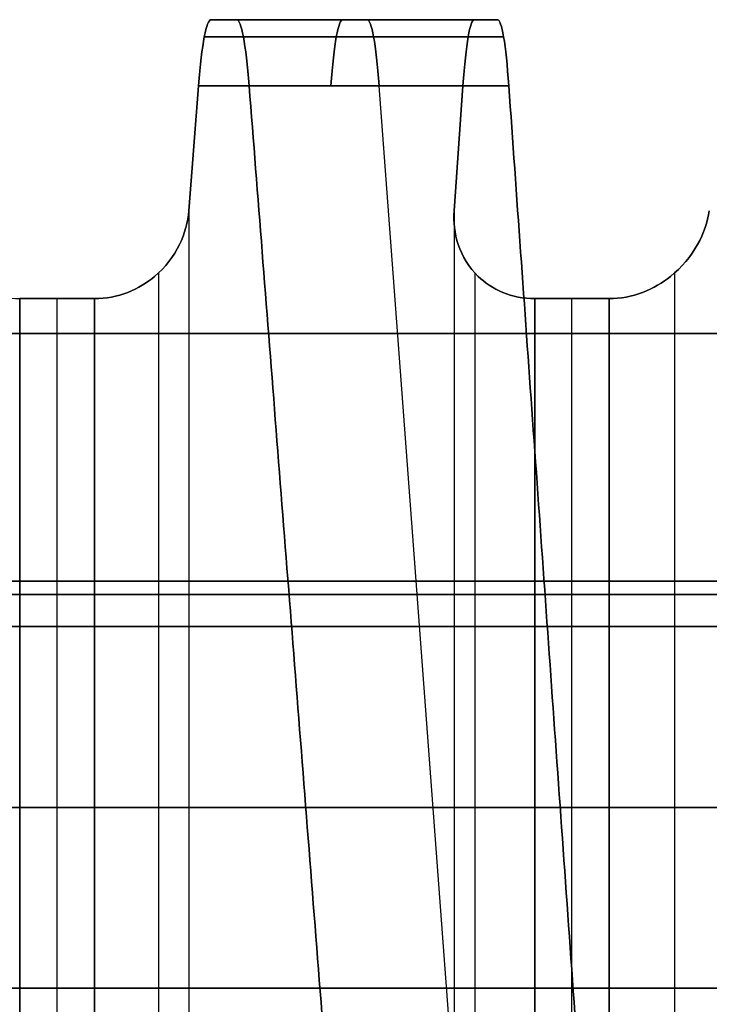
# Model space of a CAD drawing. Header units: millimetres. Extents: x -65 to 65, y -196 to 80.
# Tile 646 of 656: x 0.97 to 4.02, y 75.65 to 80. Entities that reach past the tile are written whole.
import ezdxf

# ---------------------------------------------------------------- set-up
doc = ezdxf.new("R2010")
doc.units = ezdxf.units.MM
doc.header["$MEASUREMENT"] = 0
doc.layers.add('IGES level 0', color=7, linetype='Continuous', true_color=0xa0a0a0)

msp = doc.modelspace()

# ---------------------------------------------------------------- linework, layer by layer
at = {"layer": 'IGES level 0'}
for p, q in [((1.9332, 80, -33.5301), (1.8206, 80, -32.0965)), ((1.8206, 80, 32.0965), (1.9332, 80, 33.5301)), ((1.9332, 80, -33.5301), (1.8206, 80, -32.0965)), ((1.8206, 80, 32.0965), (1.9332, 80, 33.5301)), ((1.8735, 80, -32.7697), (3.0377, 80, -32.7697)), ((1.8735, 80, 32.7697), (3.0377, 80, 32.7697)), ((2.4532, 80, -33.4961), (2.4532, 80, -32.0544)), ((2.4532, 80, 32.0544), (2.4532, 80, 33.4961)), ((2.9835, 80, -32.0094), (3.0857, 80, -33.4437)), ((3.0857, 80, 33.4437), (2.9835, 80, 32.0095)), ((2.9835, 80, -32.0094), (3.0857, 80, -33.4437)), ((3.0857, 80, 33.4437), (2.9835, 80, 32.0095)), ((1.7218, 79.1546, -30.8403), (1.7651, 79.7071, -31.3912)), ((1.7651, 79.7071, 31.3912), (1.7218, 79.1546, 30.8403)), ((1.7651, 79.7071, 31.3912), (1.7218, 79.1546, 30.8403)), ((1.7218, 79.1546, -30.8403), (1.7651, 79.7071, -31.3912)), ((3.8005, 63.1434, -50.7144), (2.5627, 79.7071, -34.197)), ((3.8005, 63.1434, 50.7144), (2.5627, 79.7071, 34.197)), ((2.9332, 79.7071, -31.3037), (2.8939, 79.1546, -30.7525)), ((2.8939, 79.1546, 30.7525), (2.9332, 79.7071, 31.3037)), ((2.8939, 79.1546, 30.7525), (2.9332, 79.7071, 31.3037)), ((2.9332, 79.7071, -31.3037), (2.8939, 79.1546, -30.7525)), ((1.7218, 79.1546, -30.8403), (1.7218, 55.8454, -30.8403)), ((1.7218, 79.1546, -30.8403), (1.7218, 55.8454, -30.8403)), ((1.7218, 79.1546, 30.8403), (1.7218, 55.8454, 30.8403)), ((1.7218, 79.1546, 30.8403), (1.7218, 55.8454, 30.8403)), ((2.8939, 79.1546, -30.7525), (2.8939, 55.8454, -30.7525)), ((2.8939, 79.1546, -30.7525), (2.8939, 55.8454, -30.7525)), ((2.8939, 79.1546, 30.7525), (2.8939, 55.8454, 30.7525)), ((2.8939, 79.1546, 30.7525), (2.8939, 55.8454, 30.7525)), ((1.5883, 78.8805, -30.5722), (1.5883, 56.1195, -30.5722)), ((1.5883, 78.8805, 30.5722), (1.5883, 56.1195, 30.5722)), ((2.986, 78.8805, -30.4674), (2.986, 56.1195, -30.4674)), ((2.986, 78.8805, 30.4674), (2.986, 56.1195, 30.4674)), ((3.8685, 78.8805, -30.368), (3.8685, 56.1195, -30.368)), ((3.8685, 78.8805, 30.368), (3.8685, 56.1195, 30.368)), ((0.9749, 78.7663, -30.4844), (0.9749, 56.2337, -30.4844)), ((0.9749, 56.2337, -30.4844), (0.9749, 78.7663, -30.4844)), ((0.9749, 78.7663, 30.4844), (0.9749, 56.2337, 30.4844)), ((0.9749, 78.7663, 30.4844), (0.9749, 56.2337, 30.4844)), ((1.1404, 56.2337, -30.4787), (1.1404, 78.7663, -30.4787)), ((1.1404, 56.2337, 30.4787), (1.1404, 78.7663, 30.4787)), ((1.3059, 78.7663, -30.472), (1.3059, 56.2337, -30.472)), ((1.3059, 78.7663, -30.472), (1.3059, 56.2337, -30.472)), ((1.3059, 78.7663, 30.472), (1.3059, 56.2337, 30.472)), ((1.3059, 56.2337, 30.472), (1.3059, 78.7663, 30.472)), ((3.2503, 78.7663, -30.3263), (3.2503, 56.2337, -30.3263)), ((3.2503, 56.2337, -30.3263), (3.2503, 78.7663, -30.3263)), ((3.2503, 78.7663, 30.3263), (3.2503, 56.2337, 30.3263)), ((3.2503, 78.7663, 30.3263), (3.2503, 56.2337, 30.3263)), ((3.4149, 56.2337, -30.3082), (3.4149, 78.7663, -30.3082)), ((3.4149, 56.2337, 30.3082), (3.4149, 78.7663, 30.3082)), ((3.5795, 78.7663, -30.2892), (3.5795, 56.2337, -30.2892)), ((3.5795, 78.7663, -30.2892), (3.5795, 56.2337, -30.2892)), ((3.5795, 78.7663, 30.2892), (3.5795, 56.2337, 30.2892)), ((3.5795, 56.2337, 30.2892), (3.5795, 78.7663, 30.2892)), ((-28.8, 77.5163), (28.8, 77.5163))]:
    msp.add_line(p, q, dxfattribs=at)
at = {"layer": 'IGES level 0', "extrusion": (0, 1, 0)}
for centre, radius in [((0, 0, 78.6117), 30.3454), ((0, 0, 77.5163), 29.25), ((0, 0, 77.5163), 28.8), ((0, 0, 77.4577), 28.9414), ((0, 0, 77.3163), 29), ((0, 0, 77.3163), 29), ((0, 0, 76.5163), 29.25), ((0, 0, 76.5163), 29)]:
    msp.add_circle(centre, radius, dxfattribs=at)
at = {"layer": 'IGES level 0', "extrusion": (-4.90029e-16, 1, 0)}
msp.add_circle((0, 0, 75.7163), 29, dxfattribs=at)
at = {"layer": 'IGES level 0', "extrusion": (8.50947e-63, 1, 4.90029e-16)}
msp.add_circle((0, 0, 75.7163), 29, dxfattribs=at)
at = {"layer": 'IGES level 0', "extrusion": (2.13606e-13, 1, -2.85037e-12)}
msp.add_arc((0, 0, 80), 33.5858, 264.72842, 266.70015, dxfattribs=at)
msp.add_arc((0, 0, 80), 33.5858, 264.72842, 266.70015, dxfattribs=at)
at = {"layer": 'IGES level 0', "extrusion": (0, 1, 0)}
for centre, radius, start, end in [((0, 0, 80), 33.5858, 93.29985, 95.27158), ((0, 0, 80), 33.5858, 93.29985, 95.27158), ((0, 0, 79.7071), 31.4408, 93.21837, 95.35306), ((0, 0, 79.7071), 31.4408, 264.64694, 266.78163), ((0, 0, 79.7071), 31.4408, 264.64694, 266.78163), ((0, 0, 79.7071), 31.4408, 93.21837, 95.35306), ((0, 0, 78.7663), 30.5, 267.54598, 268.16831), ((0, 0, 78.7663), 30.5, 91.83169, 92.45402), ((0, 0, 78.7663), 30.5, 91.83169, 92.45402), ((0, 0, 78.7663), 30.5, 263.26026, 263.8826), ((0, 0, 78.7663), 30.5, 96.1174, 96.73974), ((0, 0, 78.7663), 30.5, 263.26026, 263.8826), ((0, 0, 77.5163), 28.8, 90, 0), ((0, 0, 77.5163), 29.25, 90, 270)]:
    msp.add_arc(centre, radius, start, end, dxfattribs=at)
at = {"layer": 'IGES level 0', "extrusion": (0.997204, 2.38204e-16, 0.07473)}
msp.add_arc((79, -32.1479), 1, 360, 45, dxfattribs=at)
at = {"layer": 'IGES level 0', "extrusion": (0.997204, -2.50114e-15, -0.07473)}
msp.add_arc((79, 32.1479), 1, 315, 0, dxfattribs=at)
at = {"layer": 'IGES level 0', "extrusion": (0.997204, 1.76867e-14, 0.07473)}
msp.add_arc((79, -33.5858), 1, 315, 0, dxfattribs=at)
at = {"layer": 'IGES level 0', "extrusion": (0.997204, -8.93265e-16, -0.07473)}
msp.add_arc((79, 33.5858), 1, 0, 45, dxfattribs=at)
at = {"layer": 'IGES level 0', "extrusion": (1.10866e-13, 1, -1.31673e-12)}
msp.add_arc((0, 0, 79.9239), 31.7652, 264.66, 266.76857, dxfattribs=at)
at = {"layer": 'IGES level 0', "extrusion": (-1.10867e-13, 1, -1.31673e-12)}
msp.add_arc((0, 0, 79.9239), 31.7652, 93.23143, 95.33999, dxfattribs=at)
at = {"layer": 'IGES level 0', "extrusion": (-1.20822e-13, 1, 1.44733e-12)}
msp.add_arc((0, 0, 79.9239), 33.9685, 264.74183, 266.68674, dxfattribs=at)
at = {"layer": 'IGES level 0', "extrusion": (-2.17063e-13, 1, -2.89651e-12)}
msp.add_arc((0, 0, 79.9239), 33.9685, 93.31326, 95.25817, dxfattribs=at)
at = {"layer": 'IGES level 0', "extrusion": (2.20058e-13, 1, -2.93646e-12)}
msp.add_arc((0, 0, 79.7071), 34.2929, 264.75305, 266.67552, dxfattribs=at)
msp.add_arc((0, 0, 79.7071), 34.2929, 264.75305, 266.67552, dxfattribs=at)
at = {"layer": 'IGES level 0', "extrusion": (-2.20058e-13, 1, -2.93646e-12)}
msp.add_arc((0, 0, 79.7071), 34.2929, 93.32448, 95.24695, dxfattribs=at)
msp.add_arc((0, 0, 79.7071), 34.2929, 93.32448, 95.24695, dxfattribs=at)
at = {"layer": 'IGES level 0', "extrusion": (1.18135e-12, 1, -3.15723e-11)}
msp.add_arc((0, 0, 78.7663), 30.5, 267.54598, 268.16831, dxfattribs=at)
at = {"layer": 'IGES level 0', "extrusion": (3.53744e-12, 1, 3.13957e-11)}
msp.add_arc((0, 0, 78.7663), 30.5, 96.1174, 96.73974, dxfattribs=at)
at = {"layer": 'IGES level 0'}
for points, knots in [([(1.8206, 80, -32.0963), (1.8103, 80, -31.9654), (1.8001, 79.9742, -31.8358), (1.7811, 79.8737, -31.5939), (1.7724, 79.8, -31.4839), (1.7651, 79.7071, -31.3912)], [-0.07880635, -0.07880635, -0.07880635, -0.07880635, -0.03942086, -0.03942086, 0, 0, 0, 0]), ([(1.7651, 79.7071, 31.3912), (1.7724, 79.7999, 31.4838), (1.781, 79.8736, 31.5937), (1.8001, 79.9741, 31.8356), (1.8103, 80, 31.9653), (1.8206, 80, 32.0963)], [-0.07880674, -0.07880674, -0.07880674, -0.07880674, -0.03942087, -0.03942087, 0, 0, 0, 0]), ([(1.8206, 80, -32.0963), (1.8103, 80, -31.9654), (1.8001, 79.9742, -31.8358), (1.7811, 79.8737, -31.5939), (1.7724, 79.8, -31.4839), (1.7651, 79.7071, -31.3912)], [-0.07880635, -0.07880635, -0.07880635, -0.07880635, -0.03942086, -0.03942086, 0, 0, 0, 0]), ([(1.7651, 79.7071, 31.3912), (1.7724, 79.7999, 31.4838), (1.781, 79.8736, 31.5937), (1.8001, 79.9741, 31.8356), (1.8103, 80, 31.9653), (1.8206, 80, 32.0963)], [-0.07880674, -0.07880674, -0.07880674, -0.07880674, -0.03942087, -0.03942087, 0, 0, 0, 0]), ([(1.8206, 80, -32.0965), (1.876, 80, -32.0933), (1.9315, 80, -32.0901), (2.0424, 80, -32.0832), (2.0978, 80, -32.0797), (2.2087, 80, -32.0722), (2.2641, 80, -32.0684), (2.3748, 80, -32.0604), (2.4302, 80, -32.0562), (2.5409, 80, -32.0476), (2.5963, 80, -32.0432), (2.707, 80, -32.034), (2.7623, 80, -32.0293), (2.8729, 80, -32.0196), (2.9282, 80, -32.0145), (2.9835, 80, -32.0094)], [0.0000001, 0.0000001, 0.0000001, 0.0000001, 0.1429063, 0.1429063, 0.2857899, 0.2857899, 0.4286544, 0.4286544, 0.5715038, 0.5715038, 0.714342, 0.714342, 0.8571727, 0.8571727, 0.9999999, 0.9999999, 0.9999999, 0.9999999]), ([(2.9835, 80, 32.0095), (2.9282, 80, 32.0145), (2.8729, 80, 32.0196), (2.7623, 80, 32.0294), (2.707, 80, 32.0341), (2.5963, 80, 32.0432), (2.541, 80, 32.0477), (2.4302, 80, 32.0562), (2.3748, 80, 32.0604), (2.2641, 80, 32.0684), (2.2087, 80, 32.0722), (2.0978, 80, 32.0797), (2.0424, 80, 32.0833), (1.9315, 80, 32.0901), (1.876, 80, 32.0933), (1.8206, 80, 32.0965)], [0.0000001, 0.0000001, 0.0000001, 0.0000001, 0.142825, 0.142825, 0.2856543, 0.2856543, 0.4284918, 0.4284918, 0.5713412, 0.5713412, 0.7142064, 0.7142064, 0.8570914, 0.8570914, 0.9999999, 0.9999999, 0.9999999, 0.9999999]), ([(1.8206, 80, -32.0965), (1.876, 80, -32.0933), (1.9315, 80, -32.0901), (2.0424, 80, -32.0832), (2.0978, 80, -32.0797), (2.2087, 80, -32.0722), (2.2641, 80, -32.0684), (2.3748, 80, -32.0604), (2.4302, 80, -32.0562), (2.5409, 80, -32.0476), (2.5963, 80, -32.0432), (2.707, 80, -32.034), (2.7623, 80, -32.0293), (2.8729, 80, -32.0196), (2.9282, 80, -32.0145), (2.9835, 80, -32.0094)], [0.0000001, 0.0000001, 0.0000001, 0.0000001, 0.1429063, 0.1429063, 0.2857899, 0.2857899, 0.4286544, 0.4286544, 0.5715038, 0.5715038, 0.714342, 0.714342, 0.8571727, 0.8571727, 0.9999999, 0.9999999, 0.9999999, 0.9999999]), ([(2.9835, 80, 32.0095), (2.9282, 80, 32.0145), (2.8729, 80, 32.0196), (2.7623, 80, 32.0294), (2.707, 80, 32.0341), (2.5963, 80, 32.0432), (2.541, 80, 32.0477), (2.4302, 80, 32.0562), (2.3748, 80, 32.0604), (2.2641, 80, 32.0684), (2.2087, 80, 32.0722), (2.0978, 80, 32.0797), (2.0424, 80, 32.0833), (1.9315, 80, 32.0901), (1.876, 80, 32.0933), (1.8206, 80, 32.0965)], [0.0000001, 0.0000001, 0.0000001, 0.0000001, 0.142825, 0.142825, 0.2856543, 0.2856543, 0.4284918, 0.4284918, 0.5713412, 0.5713412, 0.7142064, 0.7142064, 0.8570914, 0.8570914, 0.9999999, 0.9999999, 0.9999999, 0.9999999]), ([(1.9887, 79.7071, -34.2352), (1.9814, 79.7999, -34.1426), (1.9728, 79.8736, -34.0328), (1.9537, 79.9741, -33.7908), (1.9435, 80, -33.6611), (1.9332, 80, -33.5301)], [-0.07880493, -0.07880493, -0.07880493, -0.07880493, -0.03942316, -0.03942316, 0, 0, 0, 0]), ([(1.9332, 80, 33.5301), (1.9435, 80, 33.661), (1.9537, 79.9742, 33.7906), (1.9727, 79.8737, 34.0326), (1.9814, 79.8, 34.1426), (1.9887, 79.7071, 34.2352)], [-0.07880456, -0.07880456, -0.07880456, -0.07880456, -0.03941713, -0.03941713, 0, 0, 0, 0]), ([(1.9887, 79.7071, -34.2352), (1.9814, 79.7999, -34.1426), (1.9728, 79.8736, -34.0328), (1.9537, 79.9741, -33.7908), (1.9435, 80, -33.6611), (1.9332, 80, -33.5301)], [-0.07880493, -0.07880493, -0.07880493, -0.07880493, -0.03942316, -0.03942316, 0, 0, 0, 0]), ([(1.9332, 80, 33.5301), (1.9435, 80, 33.661), (1.9537, 79.9742, 33.7906), (1.9727, 79.8737, 34.0326), (1.9814, 79.8, 34.1426), (1.9887, 79.7071, 34.2352)], [-0.07880456, -0.07880456, -0.07880456, -0.07880456, -0.03941713, -0.03941713, 0, 0, 0, 0]), ([(2.9332, 79.7071, -31.3037), (2.9398, 79.7999, -31.3963), (2.9476, 79.8736, -31.5062), (2.9649, 79.9741, -31.7483), (2.9741, 80, -31.8781), (2.9835, 80, -32.0092)], [-0.07880674, -0.07880674, -0.07880674, -0.07880674, -0.03942087, -0.03942087, 0, 0, 0, 0]), ([(2.9835, 80, 32.0092), (2.9742, 80, 31.8782), (2.9649, 79.9742, 31.7485), (2.9477, 79.8737, 31.5064), (2.9398, 79.8, 31.3964), (2.9332, 79.7071, 31.3037)], [-0.07880635, -0.07880635, -0.07880635, -0.07880635, -0.03942086, -0.03942086, 0, 0, 0, 0]), ([(2.9332, 79.7071, -31.3037), (2.9398, 79.7999, -31.3963), (2.9476, 79.8736, -31.5062), (2.9649, 79.9741, -31.7483), (2.9741, 80, -31.8781), (2.9835, 80, -32.0092)], [-0.07880674, -0.07880674, -0.07880674, -0.07880674, -0.03942087, -0.03942087, 0, 0, 0, 0]), ([(2.9835, 80, 32.0092), (2.9742, 80, 31.8782), (2.9649, 79.9742, 31.7485), (2.9477, 79.8737, 31.5064), (2.9398, 79.8, 31.3964), (2.9332, 79.7071, 31.3037)], [-0.07880635, -0.07880635, -0.07880635, -0.07880635, -0.03942086, -0.03942086, 0, 0, 0, 0]), ([(3.0857, 80, -33.4437), (3.0951, 80, -33.5747), (3.1043, 79.9742, -33.7044), (3.1216, 79.8737, -33.9465), (3.1294, 79.8, -34.0565), (3.136, 79.7071, -34.1492)], [-0.07880456, -0.07880456, -0.07880456, -0.07880456, -0.03941582, -0.03941582, 0, 0, 0, 0]), ([(3.136, 79.7071, 34.1492), (3.1294, 79.7999, 34.0566), (3.1216, 79.8736, 33.9467), (3.1043, 79.9741, 33.7046), (3.0951, 80, 33.5748), (3.0857, 80, 33.4437)], [-0.07880493, -0.07880493, -0.07880493, -0.07880493, -0.03942366, -0.03942366, 0, 0, 0, 0]), ([(3.0857, 80, -33.4437), (3.0951, 80, -33.5747), (3.1043, 79.9742, -33.7044), (3.1216, 79.8737, -33.9465), (3.1294, 79.8, -34.0565), (3.136, 79.7071, -34.1492)], [-0.07880456, -0.07880456, -0.07880456, -0.07880456, -0.03941582, -0.03941582, 0, 0, 0, 0]), ([(3.136, 79.7071, 34.1492), (3.1294, 79.7999, 34.0566), (3.1216, 79.8736, 33.9467), (3.1043, 79.9741, 33.7046), (3.0951, 80, 33.5748), (3.0857, 80, 33.4437)], [-0.07880493, -0.07880493, -0.07880493, -0.07880493, -0.03942366, -0.03942366, 0, 0, 0, 0]), ([(0.5877, 79.1546, 30.8828), (0.5879, 79.1063, 30.8344), (0.5972, 79.0545, 30.7824), (0.6389, 78.9532, 30.6803), (0.6727, 78.9041, 30.6305), (0.7472, 78.8374, 30.562), (0.7861, 78.8117, 30.5353), (0.8754, 78.7761, 30.4973), (0.9257, 78.7663, 30.486), (0.9749, 78.7663, 30.4844)], [-0.14418609, -0.14418609, -0.14418609, -0.14418609, -0.12385403, -0.12385403, -0.10224638, -0.10224638, -0.08748861, -0.08748861, -0.07273084, -0.07273084, -0.07273084, -0.07273084]), ([(0.5877, 79.1546, 30.8828), (0.5879, 79.1063, 30.8344), (0.5972, 79.0545, 30.7824), (0.6389, 78.9532, 30.6803), (0.6727, 78.9041, 30.6305), (0.7472, 78.8374, 30.562), (0.7861, 78.8117, 30.5353), (0.8754, 78.7761, 30.4973), (0.9257, 78.7663, 30.486), (0.9749, 78.7663, 30.4844)], [-0.14418609, -0.14418609, -0.14418609, -0.14418609, -0.12385403, -0.12385403, -0.10224638, -0.10224638, -0.08748861, -0.08748861, -0.07273084, -0.07273084, -0.07273084, -0.07273084]), ([(1.7218, 79.1546, -30.8403), (1.718, 79.1063, -30.7921), (1.7049, 79.0545, -30.741), (1.6556, 78.9532, -30.6423), (1.6182, 78.9041, -30.5951), (1.5388, 78.8374, -30.5323), (1.498, 78.8117, -30.5087), (1.4061, 78.7761, -30.4774), (1.3551, 78.7663, -30.4699), (1.3059, 78.7663, -30.472)], [-0.14418609, -0.14418609, -0.14418609, -0.14418609, -0.12385403, -0.12385403, -0.10224638, -0.10224638, -0.08748861, -0.08748861, -0.07273084, -0.07273084, -0.07273084, -0.07273084]), ([(1.3059, 78.7663, 30.472), (1.3551, 78.7663, 30.4699), (1.4061, 78.7761, 30.4774), (1.498, 78.8117, 30.5087), (1.5388, 78.8374, 30.5323), (1.6182, 78.9041, 30.5951), (1.6556, 78.9532, 30.6423), (1.7049, 79.0545, 30.741), (1.718, 79.1063, 30.7921), (1.7218, 79.1546, 30.8403)], [-0.07273084, -0.07273084, -0.07273084, -0.07273084, -0.05797307, -0.05797307, -0.04321531, -0.04321531, -0.02160765, -0.02160765, -0.00127559, -0.00127559, -0.00127559, -0.00127559]), ([(1.3059, 78.7663, 30.472), (1.3551, 78.7663, 30.4699), (1.4061, 78.7761, 30.4774), (1.498, 78.8117, 30.5087), (1.5388, 78.8374, 30.5323), (1.6182, 78.9041, 30.5951), (1.6556, 78.9532, 30.6423), (1.7049, 79.0545, 30.741), (1.718, 79.1063, 30.7921), (1.7218, 79.1546, 30.8403)], [-0.07273084, -0.07273084, -0.07273084, -0.07273084, -0.05797307, -0.05797307, -0.04321531, -0.04321531, -0.02160765, -0.02160765, -0.00127559, -0.00127559, -0.00127559, -0.00127559]), ([(1.7218, 79.1546, -30.8403), (1.718, 79.1063, -30.7921), (1.7049, 79.0545, -30.741), (1.6556, 78.9532, -30.6423), (1.6182, 78.9041, -30.5951), (1.5388, 78.8374, -30.5323), (1.498, 78.8117, -30.5087), (1.4061, 78.7761, -30.4774), (1.3551, 78.7663, -30.4699), (1.3059, 78.7663, -30.472)], [-0.14418609, -0.14418609, -0.14418609, -0.14418609, -0.12385403, -0.12385403, -0.10224638, -0.10224638, -0.08748861, -0.08748861, -0.07273084, -0.07273084, -0.07273084, -0.07273084]), ([(3.2503, 78.7663, -30.3263), (3.2014, 78.7663, -30.3316), (3.152, 78.7761, -30.3466), (3.0659, 78.8117, -30.3912), (3.029, 78.8374, -30.4207), (2.9598, 78.9041, -30.4945), (2.9298, 78.9532, -30.5468), (2.8959, 79.0545, -30.6517), (2.8905, 79.1063, -30.7042), (2.8939, 79.1546, -30.7525)], [-0.07273084, -0.07273084, -0.07273084, -0.07273084, -0.05797307, -0.05797307, -0.04321531, -0.04321531, -0.02160765, -0.02160765, -0.00127559, -0.00127559, -0.00127559, -0.00127559]), ([(2.8939, 79.1546, 30.7525), (2.8905, 79.1063, 30.7042), (2.8959, 79.0545, 30.6517), (2.9298, 78.9532, 30.5468), (2.9598, 78.9041, 30.4945), (3.029, 78.8374, 30.4207), (3.0659, 78.8117, 30.3912), (3.152, 78.7761, 30.3466), (3.2014, 78.7663, 30.3316), (3.2503, 78.7663, 30.3263)], [-0.14418609, -0.14418609, -0.14418609, -0.14418609, -0.12385403, -0.12385403, -0.10224638, -0.10224638, -0.08748861, -0.08748861, -0.07273084, -0.07273084, -0.07273084, -0.07273084]), ([(2.8939, 79.1546, 30.7525), (2.8905, 79.1063, 30.7042), (2.8959, 79.0545, 30.6517), (2.9298, 78.9532, 30.5468), (2.9598, 78.9041, 30.4945), (3.029, 78.8374, 30.4207), (3.0659, 78.8117, 30.3912), (3.152, 78.7761, 30.3466), (3.2014, 78.7663, 30.3316), (3.2503, 78.7663, 30.3263)], [-0.14418609, -0.14418609, -0.14418609, -0.14418609, -0.12385403, -0.12385403, -0.10224638, -0.10224638, -0.08748861, -0.08748861, -0.07273084, -0.07273084, -0.07273084, -0.07273084]), ([(3.2503, 78.7663, -30.3263), (3.2014, 78.7663, -30.3316), (3.152, 78.7761, -30.3466), (3.0659, 78.8117, -30.3912), (3.029, 78.8374, -30.4207), (2.9598, 78.9041, -30.4945), (2.9298, 78.9532, -30.5468), (2.8959, 79.0545, -30.6517), (2.8905, 79.1063, -30.7042), (2.8939, 79.1546, -30.7525)], [-0.07273084, -0.07273084, -0.07273084, -0.07273084, -0.05797307, -0.05797307, -0.04321531, -0.04321531, -0.02160765, -0.02160765, -0.00127559, -0.00127559, -0.00127559, -0.00127559]), ([(4.0217, 79.1546, -30.6254), (4.0143, 79.1063, -30.5776), (3.9974, 79.0545, -30.5276), (3.9409, 78.9532, -30.4329), (3.9001, 78.9041, -30.3886), (3.8162, 78.8374, -30.332), (3.7737, 78.8117, -30.3114), (3.6798, 78.7761, -30.2871), (3.6283, 78.7663, -30.2835), (3.5795, 78.7663, -30.2892)], [-0.14418609, -0.14418609, -0.14418609, -0.14418609, -0.12385403, -0.12385403, -0.10224638, -0.10224638, -0.08748861, -0.08748861, -0.07273084, -0.07273084, -0.07273084, -0.07273084]), ([(3.5795, 78.7663, 30.2892), (3.6283, 78.7663, 30.2835), (3.6798, 78.7761, 30.2871), (3.7737, 78.8117, 30.3114), (3.8162, 78.8374, 30.332), (3.9001, 78.9041, 30.3886), (3.9409, 78.9532, 30.4329), (3.9974, 79.0545, 30.5276), (4.0143, 79.1063, 30.5776), (4.0217, 79.1546, 30.6254)], [-0.07273084, -0.07273084, -0.07273084, -0.07273084, -0.05797307, -0.05797307, -0.04321531, -0.04321531, -0.02160765, -0.02160765, -0.00127559, -0.00127559, -0.00127559, -0.00127559]), ([(3.5795, 78.7663, 30.2892), (3.6283, 78.7663, 30.2835), (3.6798, 78.7761, 30.2871), (3.7737, 78.8117, 30.3114), (3.8162, 78.8374, 30.332), (3.9001, 78.9041, 30.3886), (3.9409, 78.9532, 30.4329), (3.9974, 79.0545, 30.5276), (4.0143, 79.1063, 30.5776), (4.0217, 79.1546, 30.6254)], [-0.07273084, -0.07273084, -0.07273084, -0.07273084, -0.05797307, -0.05797307, -0.04321531, -0.04321531, -0.02160765, -0.02160765, -0.00127559, -0.00127559, -0.00127559, -0.00127559]), ([(4.0217, 79.1546, -30.6254), (4.0143, 79.1063, -30.5776), (3.9974, 79.0545, -30.5276), (3.9409, 78.9532, -30.4329), (3.9001, 78.9041, -30.3886), (3.8162, 78.8374, -30.332), (3.7737, 78.8117, -30.3114), (3.6798, 78.7761, -30.2871), (3.6283, 78.7663, -30.2835), (3.5795, 78.7663, -30.2892)], [-0.14418609, -0.14418609, -0.14418609, -0.14418609, -0.12385403, -0.12385403, -0.10224638, -0.10224638, -0.08748861, -0.08748861, -0.07273084, -0.07273084, -0.07273084, -0.07273084])]:
    msp.add_open_spline(points, degree=3, knots=knots, dxfattribs=at)
for points, weights in [([(3.2867, 63.1434, -50.7503), (2.5114, 73.0367, -40.8864), (1.9887, 79.7071, -34.2352)], [1.14984325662, 1.10182538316, 1.01584959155]), ([(1.9887, 79.7071, 34.2352), (2.5114, 73.0367, 40.8864), (3.2867, 63.1434, 50.7503)], [1.01584959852, 1.10182543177, 1.1498433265]), ([(3.2867, 63.1434, -50.7503), (2.5114, 73.0367, -40.8864), (1.9887, 79.7071, -34.2352)], [1.14984325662, 1.10182538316, 1.01584959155]), ([(1.9887, 79.7071, 34.2352), (2.5114, 73.0367, 40.8864), (3.2867, 63.1434, 50.7503)], [1.01584959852, 1.10182543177, 1.1498433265]), ([(3.136, 79.7071, -34.1492), (3.6104, 73.0367, -40.8041), (4.3139, 63.1434, -50.6733)], [1.01584959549, 1.10182541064, 1.14984329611]), ([(4.3139, 63.1434, 50.6733), (3.6104, 73.0367, 40.8041), (3.136, 79.7071, 34.1492)], [1.14984331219, 1.10182542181, 1.01584959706]), ([(3.136, 79.7071, -34.1492), (3.6104, 73.0367, -40.8041), (4.3139, 63.1434, -50.6733)], [1.01584959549, 1.10182541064, 1.14984329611]), ([(4.3139, 63.1434, 50.6733), (3.6104, 73.0367, 40.8041), (3.136, 79.7071, 34.1492)], [1.14984331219, 1.10182542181, 1.01584959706])]:
    msp.add_rational_spline(points, weights, degree=2, dxfattribs=at)

doc.saveas('drawing.dxf')
